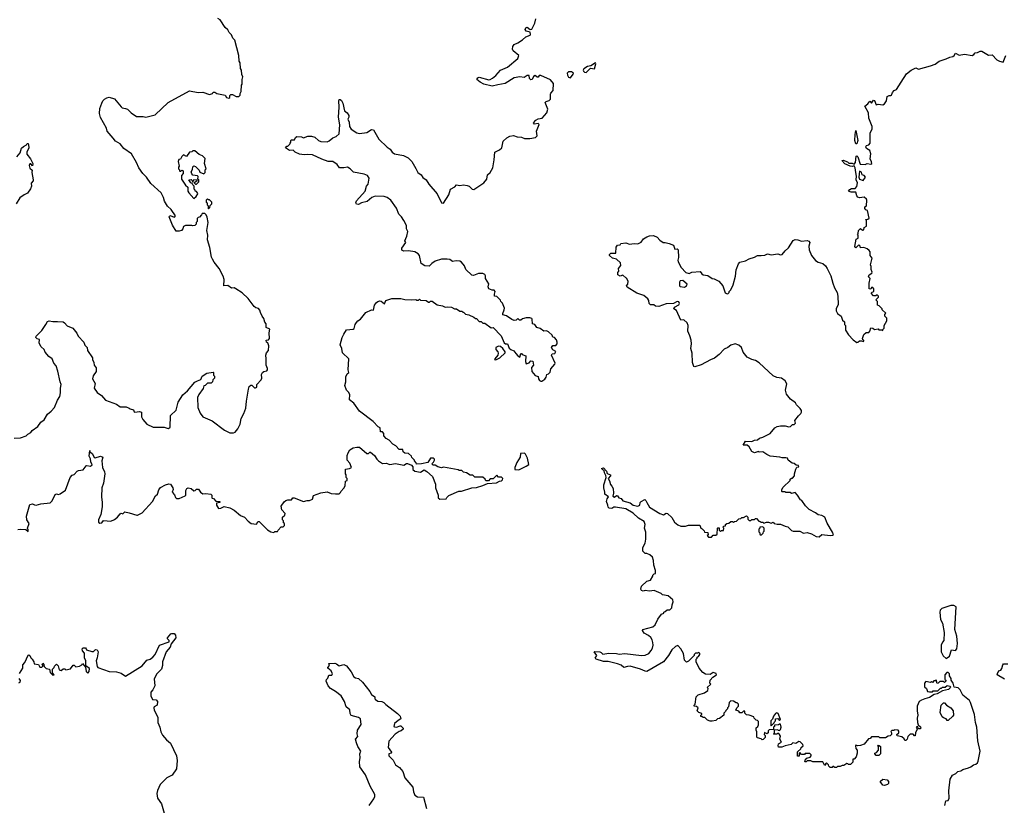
# Model space of a CAD drawing. Extents: x 2293878 to 2522763, y 823964 to 1006972.
# Tile 260 of 407: x 2380495 to 2391186, y 966138 to 974664. Entities that reach past the tile are written whole.
import ezdxf

# ---------------------------------------------------------------- set-up
doc = ezdxf.new("R2010")
doc.units = 0

msp = doc.modelspace()

# ---------------------------------------------------------------- linework, layer by layer
at = {"layer": '0CON20XD'}
for points in [[(2380435, 970123), (2380505, 970127), (2380565, 970147), (2380584, 970166), (2380616, 970184), (2380632, 970205), (2380690, 970250), (2380724, 970296), (2380759, 970321), (2380795, 970383), (2380838, 970415), (2380873, 970457), (2380904, 970535), (2380931, 970575), (2380939, 970615), (2380937, 970665), (2380946, 970705), (2380934, 970735), (2380910, 970850), (2380889, 970909), (2380865, 970938), (2380847, 970985), (2380810, 971010), (2380773, 971055), (2380762, 971085), (2380727, 971115), (2380708, 971155), (2380710, 971195), (2380685, 971200), (2380670, 971215), (2380675, 971230), (2380735, 971292), (2380758, 971325), (2380780, 971355), (2380795, 971390), (2380815, 971397), (2380855, 971388), (2380905, 971390), (2380965, 971384), (2380983, 971375), (2381011, 971341), (2381070, 971315), (2381115, 971262), (2381131, 971231), (2381191, 971165), (2381203, 971133), (2381226, 971106), (2381232, 971075), (2381284, 970995), (2381286, 970975), (2381301, 970945), (2381302, 970915), (2381326, 970886), (2381324, 970846), (2381292, 970798), (2381286, 970765), (2381314, 970715), (2381304, 970664), (2381335, 970620), (2381384, 970584), (2381425, 970536), (2381545, 970491), (2381585, 970464), (2381651, 970461), (2381685, 970450), (2381695, 970440), (2381729, 970429), (2381737, 970407), (2381744, 970404), (2381795, 970412), (2381816, 970406), (2381818, 970355), (2381832, 970325), (2381875, 970273), (2381945, 970243), (2382063, 970243), (2382095, 970230), (2382112, 970228), (2382127, 970243), (2382133, 970367), (2382195, 970428), (2382216, 970514), (2382266, 970594), (2382317, 970635), (2382395, 970729), (2382425, 970746), (2382462, 970758), (2382475, 970797), (2382525, 970828), (2382595, 970840), (2382600, 970835), (2382600, 970805), (2382610, 970795), (2382610, 970775), (2382593, 970757), (2382588, 970735), (2382575, 970720), (2382535, 970720), (2382510, 970695), (2382495, 970690), (2382487, 970663), (2382440, 970595), (2382427, 970565), (2382429, 970455), (2382454, 970395), (2382483, 970355), (2382585, 970312), (2382720, 970210), (2382755, 970190), (2382775, 970181), (2382815, 970180), (2382835, 970188), (2382863, 970225), (2382887, 970275), (2382900, 970335), (2382928, 970392), (2382952, 970448), (2382957, 970523), (2382978, 970655), (2382988, 970685), (2383003, 970697), (2383015, 970698), (2383045, 970670), (2383055, 970668), (2383070, 970675), (2383070, 970705), (2383118, 970755), (2383123, 970775), (2383122, 970815), (2383132, 970835), (2383145, 970848), (2383177, 970853), (2383187, 970863), (2383187, 970877), (2383170, 970915), (2383172, 970985), (2383168, 971025), (2383173, 971047), (2383196, 971074), (2383200, 971125), (2383188, 971158), (2383173, 971163), (2383170, 971185), (2383195, 971190), (2383207, 971203), (2383202, 971265), (2383210, 971305), (2383170, 971325), (2383170, 971365), (2383155, 971380), (2383145, 971420), (2383128, 971445), (2383108, 971485), (2383102, 971512), (2383089, 971529), (2383058, 971538), (2383041, 971551), (2382975, 971640), (2382911, 971701), (2382842, 971745), (2382825, 971753), (2382795, 971751), (2382755, 971780), (2382710, 971775), (2382716, 971844), (2382705, 971880), (2382662, 971965), (2382605, 972032), (2382587, 972065), (2382577, 972087), (2382561, 972191), (2382533, 972277), (2382538, 972325), (2382528, 972375), (2382542, 972465), (2382532, 972522), (2382518, 972548), (2382505, 972560), (2382475, 972560), (2382470, 972545), (2382448, 972522), (2382432, 972518), (2382420, 972505), (2382420, 972475), (2382410, 972465), (2382410, 972445), (2382398, 972432), (2382375, 972428), (2382365, 972432), (2382295, 972432), (2382275, 972420), (2382267, 972393), (2382250, 972375), (2382225, 972368), (2382195, 972370), (2382153, 972433), (2382118, 972525), (2382125, 972538), (2382175, 972523), (2382186, 972535), (2382141, 972605), (2382100, 972640), (2382066, 972696), (2382056, 972735), (2382030, 972785), (2381917, 972885), (2381871, 972955), (2381831, 972995), (2381788, 973058), (2381764, 973115), (2381708, 973208), (2381625, 973266), (2381586, 973316), (2381535, 973346), (2381508, 973379), (2381444, 973455), (2381436, 973486), (2381372, 973602), (2381361, 973645), (2381365, 973700), (2381385, 973760), (2381398, 973785), (2381415, 973802), (2381440, 973815), (2381465, 973823), (2381524, 973804), (2381595, 973718), (2381608, 973708), (2381645, 973702), (2381665, 973692), (2381705, 973653), (2381762, 973612), (2381835, 973613), (2381865, 973607), (2381965, 973632), (2382106, 973764), (2382337, 973893), (2382434, 973876), (2382485, 973877), (2382556, 973854), (2382590, 973865), (2382595, 973878), (2382615, 973878), (2382635, 973862), (2382724, 973844), (2382741, 973821), (2382764, 973814), (2382775, 973820), (2382778, 973842), (2382788, 973852), (2382805, 973852), (2382845, 973832), (2382865, 973830), (2382875, 973830), (2382890, 973845), (2382890, 973865), (2382900, 973885), (2382902, 973955), (2382910, 973965), (2382910, 974015), (2382918, 974045), (2382908, 974068), (2382902, 974115), (2382892, 974135), (2382888, 974195), (2382878, 974215), (2382876, 974276), (2382832, 974442), (2382810, 974465), (2382795, 974500), (2382770, 974525), (2382756, 974556), (2382725, 974580), (2382673, 974663), (2382645, 974678)], [(2384317, 972733), (2384268, 972692), (2384205, 972676), (2384175, 972658), (2384152, 972662), (2384144, 972675), (2384153, 972697), (2384245, 972802), (2384262, 972858), (2384280, 972880), (2384291, 972945), (2384272, 972975), (2384235, 972989), (2384118, 973008), (2384082, 973045), (2384055, 973063), (2384014, 973056), (2383968, 973058), (2383942, 973092), (2383895, 973124), (2383845, 973127), (2383775, 973149), (2383675, 973197), (2383625, 973203), (2383584, 973196), (2383533, 973205), (2383486, 973225), (2383465, 973248), (2383424, 973244), (2383382, 973272), (2383395, 973290), (2383405, 973290), (2383428, 973312), (2383430, 973325), (2383440, 973335), (2383440, 973355), (2383445, 973360), (2383478, 973362), (2383488, 973385), (2383505, 973398), (2383553, 973393), (2383575, 973382), (2383625, 973400), (2383665, 973400), (2383700, 973390), (2383740, 973355), (2383765, 973344), (2383835, 973340), (2383855, 973348), (2383896, 973384), (2383930, 973395), (2383963, 973425), (2383971, 973525), (2383958, 973605), (2383964, 973715), (2383960, 973785), (2383965, 973800), (2383975, 973800), (2383989, 973789), (2384005, 973760), (2384022, 973675), (2384052, 973655), (2384068, 973625), (2384067, 973605), (2384058, 973585), (2384074, 973554), (2384076, 973505), (2384095, 973475), (2384155, 973438), (2384185, 973430), (2384265, 973440), (2384315, 973474), (2384335, 973470), (2384395, 973366), (2384485, 973281), (2384518, 973258), (2384539, 973225), (2384565, 973209), (2384662, 973192), (2384714, 973164), (2384754, 973124), (2384795, 973048), (2384816, 973006), (2384855, 972980), (2384872, 972952), (2384907, 972925), (2384938, 972878), (2385026, 972775), (2385075, 972677), (2385095, 972674), (2385155, 972765), (2385174, 972825), (2385219, 972851), (2385239, 972871), (2385275, 972866), (2385315, 972871), (2385355, 972864), (2385376, 972856), (2385408, 972825), (2385425, 972821), (2385535, 972894), (2385567, 972935), (2385575, 972982), (2385603, 973005), (2385632, 973058), (2385648, 973145), (2385654, 973225), (2385705, 973252), (2385730, 973275), (2385743, 973345), (2385785, 973383), (2385815, 973400), (2385855, 973407), (2385895, 973393), (2385942, 973388), (2385976, 973376), (2386034, 973376), (2386095, 973387), (2386113, 973405), (2386107, 973455), (2386136, 973526), (2386125, 973538), (2386085, 973532), (2386072, 973545), (2386100, 973575), (2386125, 973590), (2386168, 973595), (2386217, 973653), (2386228, 973695), (2386202, 973765), (2386213, 973777), (2386245, 973788), (2386257, 973803), (2386258, 973855), (2386262, 973868), (2386286, 973895), (2386292, 973972), (2386260, 974010), (2386155, 974059), (2386135, 974058), (2386125, 974042), (2386115, 974042), (2386093, 974057), (2386073, 974047), (2386060, 974015), (2386045, 974012), (2386030, 974025), (2386028, 974058), (2386005, 974060), (2385973, 974037), (2385926, 974046), (2385865, 974034), (2385765, 973971), (2385685, 973959), (2385625, 973942), (2385536, 973965), (2385495, 973986), (2385459, 974015), (2385471, 974035), (2385485, 974040), (2385589, 974011), (2385605, 974014), (2385629, 974031), (2385663, 974057), (2385715, 974115), (2385790, 974150), (2385902, 974245), (2385914, 974275), (2385854, 974325), (2385847, 974345), (2385849, 974375), (2385865, 974396), (2385905, 974413), (2385955, 974446), (2385990, 974480), (2386038, 974495), (2386042, 974505), (2386038, 974528), (2385995, 974540), (2385983, 974557), (2385990, 974575), (2386005, 974582), (2386038, 974558), (2386055, 974562), (2386090, 974625), (2386100, 974675)], [(2387205, 972233), (2387241, 972249), (2387268, 972285), (2387303, 972307), (2387335, 972320), (2387375, 972322), (2387417, 972305), (2387445, 972272), (2387480, 972245), (2387505, 972246), (2387546, 972236), (2387595, 972218), (2387610, 972175), (2387635, 972176), (2387646, 972165), (2387649, 972085), (2387642, 972055), (2387644, 972035), (2387676, 971976), (2387729, 971919), (2387765, 971908), (2387794, 971926), (2387885, 971932), (2387902, 971905), (2387915, 971897), (2387965, 971887), (2388015, 971854), (2388035, 971851), (2388085, 971828), (2388129, 971775), (2388155, 971700), (2388175, 971690), (2388188, 971692), (2388200, 971705), (2388200, 971715), (2388217, 971733), (2388242, 971785), (2388268, 971882), (2388275, 971950), (2388298, 972015), (2388315, 972032), (2388375, 972048), (2388415, 972068), (2388475, 972086), (2388506, 972104), (2388546, 972104), (2388585, 972110), (2388615, 972122), (2388655, 972114), (2388725, 972124), (2388755, 972114), (2388775, 972115), (2388808, 972155), (2388843, 972187), (2388895, 972268), (2388915, 972280), (2388945, 972276), (2388985, 972261), (2389045, 972269), (2389065, 972262), (2389073, 972245), (2389062, 972205), (2389066, 972165), (2389092, 972105), (2389135, 972052), (2389165, 972034), (2389215, 972018), (2389245, 971992), (2389264, 971965), (2389301, 971885), (2389324, 971805), (2389342, 971755), (2389370, 971705), (2389379, 971665), (2389382, 971575), (2389360, 971525), (2389360, 971505), (2389376, 971476), (2389416, 971446), (2389430, 971405), (2389450, 971385), (2389450, 971355), (2389460, 971345), (2389460, 971295), (2389494, 971245), (2389545, 971190), (2389585, 971162), (2389597, 971163), (2389615, 971180), (2389635, 971180), (2389655, 971170), (2389660, 971175), (2389660, 971185), (2389650, 971190), (2389646, 971205), (2389661, 971249), (2389685, 971270), (2389715, 971270), (2389727, 971283), (2389735, 971320), (2389757, 971317), (2389775, 971302), (2389815, 971310), (2389825, 971300), (2389855, 971300), (2389868, 971292), (2389870, 971305), (2389880, 971315), (2389880, 971345), (2389910, 971395), (2389910, 971425), (2389890, 971445), (2389890, 971465), (2389898, 971478), (2389860, 971515), (2389860, 971525), (2389828, 971558), (2389810, 971565), (2389810, 971605), (2389790, 971625), (2389818, 971652), (2389820, 971665), (2389805, 971680), (2389792, 971668), (2389765, 971668), (2389740, 971695), (2389752, 971708), (2389770, 971715), (2389770, 971745), (2389758, 971758), (2389742, 971758), (2389735, 971740), (2389720, 971745), (2389720, 971805), (2389728, 971855), (2389710, 971875), (2389718, 971895), (2389746, 971914), (2389752, 971925), (2389740, 971955), (2389740, 971985), (2389732, 972005), (2389750, 972075), (2389728, 972105), (2389728, 972145), (2389719, 972159), (2389695, 972178), (2389662, 972192), (2389625, 972190), (2389620, 972205), (2389605, 972220), (2389575, 972190), (2389564, 972204), (2389578, 972282), (2389598, 972295), (2389598, 972325), (2389590, 972335), (2389598, 972345), (2389603, 972377), (2389625, 972400), (2389645, 972380), (2389660, 972385), (2389665, 972410), (2389690, 972425), (2389690, 972485), (2389680, 972495), (2389705, 972500), (2389718, 972512), (2389700, 972595), (2389682, 972602), (2389670, 972615), (2389670, 972635), (2389690, 972645), (2389692, 972705), (2389688, 972715), (2389665, 972738), (2389615, 972732), (2389595, 972740), (2389584, 972754), (2389575, 972792), (2389523, 972794), (2389494, 972804), (2389507, 972823), (2389525, 972831), (2389565, 972831), (2389586, 972855), (2389593, 972895), (2389576, 972925), (2389580, 972965), (2389573, 973007), (2389565, 973055), (2389555, 973078), (2389535, 973071), (2389513, 973073), (2389455, 973100), (2389422, 973135), (2389435, 973140), (2389482, 973121), (2389498, 973108), (2389535, 973106), (2389555, 973096), (2389570, 973115), (2389578, 973182), (2389585, 973188), (2389596, 973175), (2389620, 973095), (2389676, 973094), (2389695, 973102), (2389735, 973098), (2389746, 973104), (2389745, 973120), (2389728, 973155), (2389737, 973207), (2389724, 973244), (2389690, 973265), (2389682, 973285), (2389691, 973299), (2389715, 973308), (2389729, 973325), (2389729, 973435), (2389752, 973475), (2389752, 973505), (2389714, 973595), (2389710, 973655), (2389673, 973727), (2389705, 973750), (2389725, 973780), (2389745, 973760), (2389765, 973790), (2389778, 973788), (2389795, 973740), (2389815, 973748), (2389865, 973742), (2389885, 973752), (2389908, 973785), (2389915, 973830), (2389935, 973842), (2389955, 973840), (2389960, 973845), (2389970, 973875), (2389990, 973895), (2390015, 973908), (2390065, 973988), (2390125, 974078), (2390175, 974116), (2390225, 974142), (2390255, 974128), (2390385, 974162), (2390435, 974182), (2390478, 974215), (2390555, 974239), (2390595, 974259), (2390626, 974264), (2390640, 974275), (2390655, 974302), (2390695, 974280), (2390755, 974290), (2390835, 974276), (2390854, 974286), (2390870, 974305), (2390895, 974307), (2390925, 974322), (2390943, 974323), (2391015, 974278), (2391055, 974282), (2391105, 974228), (2391133, 974213), (2391175, 974202), (2391201, 974275)], [(2386645, 974091), (2386693, 974137), (2386735, 974132), (2386750, 974185), (2386746, 974196), (2386695, 974162), (2386660, 974155), (2386620, 974130), (2386614, 974116), (2386616, 974105), (2386628, 974095), (2386645, 974091)], [(2386475, 974032), (2386506, 974074), (2386508, 974085), (2386488, 974098), (2386455, 974100), (2386440, 974085), (2386442, 974062), (2386455, 974040), (2386475, 974032)], [(2389585, 973317), (2389575, 973317), (2389563, 973355), (2389565, 973420), (2389575, 973462), (2389596, 973355), (2389585, 973317)], [(2380464, 973175), (2380501, 973219), (2380515, 973270), (2380535, 973288), (2380570, 973305), (2380575, 973320), (2380585, 973320), (2380592, 973305), (2380593, 973275), (2380574, 973225), (2380574, 973204), (2380612, 973155), (2380637, 973105), (2380635, 973080), (2380615, 973100), (2380605, 973100), (2380597, 973083), (2380605, 973052), (2380632, 973032), (2380628, 973005), (2380640, 972925), (2380640, 972915), (2380621, 972889), (2380623, 972857), (2380612, 972828), (2380578, 972782), (2380542, 972765), (2380495, 972730), (2380458, 972665)], [(2382385, 972723), (2382412, 972745), (2382428, 972775), (2382427, 972787), (2382415, 972800), (2382400, 972805), (2382400, 972815), (2382390, 972825), (2382388, 972858), (2382373, 972873), (2382368, 972888), (2382354, 972894), (2382330, 972925), (2382355, 972930), (2382368, 972918), (2382375, 972900), (2382385, 972930), (2382418, 972928), (2382418, 972912), (2382390, 972895), (2382405, 972880), (2382415, 972880), (2382440, 972905), (2382440, 972925), (2382430, 972935), (2382432, 972962), (2382425, 972970), (2382375, 972978), (2382363, 972993), (2382357, 973015), (2382372, 973038), (2382373, 973067), (2382385, 973077), (2382405, 973070), (2382443, 973033), (2382451, 973011), (2382495, 972990), (2382510, 973005), (2382510, 973035), (2382518, 973045), (2382502, 973105), (2382508, 973158), (2382478, 973188), (2382445, 973200), (2382395, 973240), (2382375, 973240), (2382365, 973230), (2382340, 973225), (2382305, 973180), (2382273, 973197), (2382255, 973180), (2382239, 973151), (2382224, 973146), (2382214, 973126), (2382228, 973075), (2382220, 973065), (2382220, 973045), (2382230, 973035), (2382230, 973025), (2382235, 973020), (2382245, 973020), (2382255, 973030), (2382270, 973025), (2382270, 972995), (2382250, 972975), (2382252, 972935), (2382295, 972870), (2382320, 972845), (2382322, 972805), (2382330, 972785), (2382385, 972723)], [(2389655, 972918), (2389677, 972957), (2389665, 972972), (2389642, 972982), (2389635, 973010), (2389615, 973020), (2389606, 972955), (2389610, 972945), (2389615, 972932), (2389655, 972918)], [(2380475, 969130), (2380505, 969136), (2380562, 969132), (2380585, 969110), (2380587, 969127), (2380580, 969145), (2380598, 969195), (2380574, 969235), (2380568, 969275), (2380605, 969402), (2380635, 969410), (2380655, 969399), (2380675, 969396), (2380725, 969409), (2380825, 969420), (2380846, 969444), (2380879, 969511), (2380895, 969518), (2380915, 969513), (2380935, 969517), (2380992, 969558), (2381043, 969695), (2381065, 969722), (2381085, 969730), (2381117, 969763), (2381135, 969772), (2381185, 969780), (2381215, 969823), (2381225, 969827), (2381265, 969819), (2381282, 969835), (2381268, 969865), (2381265, 969898), (2381249, 969929), (2381255, 969990), (2381256, 969975), (2381282, 969955), (2381305, 969916), (2381315, 969909), (2381373, 969927), (2381398, 969918), (2381387, 969877), (2381394, 969806), (2381416, 969756), (2381419, 969735), (2381403, 969635), (2381386, 969585), (2381383, 969485), (2381392, 969425), (2381391, 969379), (2381374, 969296), (2381349, 969235), (2381352, 969212), (2381365, 969200), (2381385, 969202), (2381405, 969228), (2381483, 969223), (2381525, 969240), (2381557, 969265), (2381585, 969300), (2381595, 969307), (2381615, 969302), (2381635, 969322), (2381685, 969313), (2381765, 969286), (2381775, 969286), (2381826, 969314), (2381936, 969435), (2381970, 969495), (2381990, 969515), (2382007, 969563), (2382024, 969586), (2382078, 969615), (2382115, 969628), (2382133, 969623), (2382157, 969585), (2382161, 969565), (2382152, 969535), (2382176, 969506), (2382187, 969477), (2382198, 969468), (2382225, 969468), (2382290, 969495), (2382300, 969505), (2382298, 969555), (2382308, 969575), (2382325, 969583), (2382355, 969577), (2382385, 969552), (2382400, 969555), (2382415, 969570), (2382435, 969570), (2382458, 969535), (2382485, 969518), (2382515, 969522), (2382570, 969515), (2382580, 969505), (2382580, 969475), (2382585, 969470), (2382598, 969468), (2382625, 969440), (2382668, 969435), (2382667, 969423), (2382632, 969418), (2382632, 969395), (2382655, 969360), (2382677, 969363), (2382715, 969380), (2382775, 969368), (2382825, 969342), (2382892, 969282), (2382935, 969267), (2382975, 969222), (2383008, 969198), (2383065, 969188), (2383080, 969215), (2383085, 969220), (2383095, 969218), (2383185, 969128), (2383220, 969105), (2383255, 969100), (2383265, 969110), (2383295, 969110), (2383300, 969125), (2383335, 969160), (2383355, 969160), (2383370, 969175), (2383370, 969195), (2383360, 969205), (2383360, 969225), (2383350, 969235), (2383350, 969265), (2383373, 969287), (2383378, 969305), (2383340, 969345), (2383333, 969385), (2383367, 969433), (2383384, 969446), (2383405, 969453), (2383445, 969453), (2383462, 969475), (2383474, 969476), (2383575, 969436), (2383615, 969447), (2383643, 969447), (2383675, 969460), (2383685, 969500), (2383765, 969530), (2383835, 969542), (2383875, 969522), (2383925, 969518), (2383965, 969520), (2383978, 969532), (2383980, 969545), (2384015, 969580), (2384028, 969605), (2384033, 969657), (2384050, 969665), (2384050, 969685), (2384040, 969695), (2384040, 969725), (2384032, 969735), (2384032, 969785), (2384077, 969793), (2384098, 969805), (2384081, 969851), (2384050, 969885), (2384052, 969935), (2384061, 969965), (2384080, 969995), (2384115, 970016), (2384155, 970026), (2384185, 970026), (2384265, 969958), (2384282, 969958), (2384295, 969970), (2384305, 969970), (2384348, 969935), (2384372, 969895), (2384392, 969875), (2384435, 969848), (2384475, 969850), (2384515, 969838), (2384575, 969847), (2384665, 969830), (2384693, 969847), (2384705, 969848), (2384748, 969828), (2384762, 969812), (2384764, 969784), (2384786, 969766), (2384845, 969752), (2384885, 969778), (2384915, 969762), (2384978, 969705), (2385008, 969625), (2385008, 969585), (2385040, 969505), (2385040, 969475), (2385055, 969460), (2385127, 969463), (2385132, 969478), (2385155, 969500), (2385263, 969547), (2385292, 969548), (2385405, 969582), (2385455, 969588), (2385525, 969608), (2385575, 969630), (2385672, 969638), (2385703, 969657), (2385725, 969660), (2385738, 969672), (2385740, 969685), (2385725, 969700), (2385695, 969700), (2385675, 969720), (2385635, 969680), (2385605, 969680), (2385585, 969660), (2385555, 969660), (2385548, 969678), (2385525, 969700), (2385435, 969700), (2385415, 969720), (2385385, 969720), (2385347, 969747), (2385313, 969753), (2385295, 969770), (2385265, 969770), (2385255, 969780), (2385095, 969808), (2385075, 969802), (2385035, 969812), (2385005, 969830), (2384985, 969830), (2384970, 969845), (2384988, 969862), (2384997, 969883), (2385000, 969895), (2384987, 969907), (2384954, 969906), (2384925, 969860), (2384856, 969844), (2384802, 969842), (2384800, 969855), (2384780, 969875), (2384780, 969885), (2384752, 969912), (2384748, 969928), (2384718, 969958), (2384675, 969960), (2384660, 969975), (2384655, 970000), (2384615, 970000), (2384579, 970039), (2384545, 970058), (2384505, 970102), (2384475, 970118), (2384448, 970148), (2384450, 970175), (2384435, 970190), (2384412, 970192), (2384408, 970235), (2384387, 970247), (2384333, 970305), (2384186, 970415), (2384123, 970503), (2384075, 970540), (2384078, 970595), (2384065, 970622), (2384044, 970644), (2384026, 970695), (2384036, 970735), (2384035, 970790), (2384049, 970821), (2384068, 970835), (2384062, 970865), (2384068, 970985), (2383999, 971049), (2383994, 971095), (2383974, 971135), (2383997, 971215), (2384015, 971250), (2384045, 971299), (2384115, 971307), (2384125, 971313), (2384136, 971355), (2384151, 971379), (2384165, 971397), (2384196, 971414), (2384252, 971485), (2384315, 971517), (2384338, 971512), (2384349, 971565), (2384368, 971595), (2384385, 971607), (2384405, 971612), (2384419, 971609), (2384455, 971580), (2384472, 971615), (2384535, 971640), (2384635, 971639), (2384675, 971629), (2384745, 971624), (2384795, 971628), (2384805, 971620), (2384825, 971620), (2384835, 971630), (2384845, 971620), (2384907, 971617), (2384935, 971600), (2384945, 971600), (2384955, 971610), (2384975, 971610), (2385028, 971568), (2385085, 971560), (2385115, 971543), (2385135, 971548), (2385185, 971543), (2385215, 971528), (2385236, 971526), (2385275, 971500), (2385295, 971500), (2385305, 971490), (2385315, 971490), (2385335, 971470), (2385372, 971462), (2385427, 971437), (2385445, 971420), (2385455, 971420), (2385485, 971390), (2385505, 971390), (2385525, 971370), (2385545, 971370), (2385615, 971320), (2385635, 971322), (2385722, 971232), (2385757, 971157), (2385768, 971148), (2385790, 971145), (2385811, 971101), (2385826, 971086), (2385859, 971069), (2385882, 971042), (2385902, 971015), (2385925, 971000), (2385935, 971040), (2385945, 971040), (2385952, 971032), (2385990, 971015), (2385988, 970955), (2385995, 970930), (2386025, 970940), (2386045, 970962), (2386065, 970960), (2386072, 970915), (2386052, 970888), (2386057, 970845), (2386093, 970803), (2386123, 970793), (2386127, 970765), (2386138, 970748), (2386155, 970740), (2386165, 970742), (2386195, 970763), (2386213, 970785), (2386220, 970815), (2386235, 970820), (2386255, 970840), (2386263, 970875), (2386307, 970925), (2386310, 970935), (2386270, 971025), (2386275, 971037), (2386307, 971043), (2386318, 971065), (2386282, 971082), (2386270, 971105), (2386282, 971128), (2386315, 971130), (2386330, 971145), (2386332, 971165), (2386325, 971190), (2386300, 971215), (2386285, 971220), (2386275, 971240), (2386237, 971277), (2386215, 971287), (2386185, 971283), (2386145, 971312), (2386110, 971325), (2386088, 971358), (2386062, 971362), (2386060, 971415), (2386055, 971420), (2386035, 971428), (2385995, 971427), (2385955, 971417), (2385935, 971402), (2385923, 971403), (2385905, 971420), (2385887, 971403), (2385865, 971400), (2385839, 971409), (2385782, 971452), (2385742, 971462), (2385740, 971475), (2385757, 971515), (2385758, 971535), (2385737, 971587), (2385720, 971605), (2385715, 971620), (2385675, 971660), (2385652, 971665), (2385650, 971685), (2385658, 971715), (2385648, 971728), (2385625, 971728), (2385590, 971745), (2385582, 971765), (2385587, 971797), (2385552, 971855), (2385552, 971885), (2385545, 971898), (2385525, 971908), (2385475, 971908), (2385422, 971888), (2385405, 971890), (2385340, 971955), (2385324, 971994), (2385293, 972033), (2385275, 972042), (2385235, 972048), (2385195, 972041), (2385165, 972060), (2385137, 972067), (2385074, 972066), (2385006, 972044), (2384971, 972019), (2384942, 971988), (2384895, 971992), (2384855, 972020), (2384836, 972105), (2384822, 972125), (2384785, 972144), (2384716, 972156), (2384665, 972154), (2384645, 972163), (2384644, 972185), (2384687, 972245), (2384678, 972265), (2384700, 972315), (2384709, 972365), (2384694, 972395), (2384695, 972430), (2384664, 972484), (2384640, 972525), (2384613, 972553), (2384585, 972620), (2384525, 972707), (2384484, 972734), (2384454, 972744), (2384355, 972749), (2384317, 972733)], [(2382545, 972610), (2382560, 972625), (2382562, 972648), (2382580, 972665), (2382580, 972685), (2382555, 972710), (2382545, 972710), (2382535, 972720), (2382520, 972705), (2382520, 972685), (2382530, 972675), (2382530, 972655), (2382540, 972645), (2382540, 972615), (2382545, 972610)], [(2388807, 966783), (2388771, 966769), (2388735, 966768), (2388730, 966785), (2388734, 966806), (2388768, 966825), (2388748, 966855), (2388757, 966887), (2388746, 966906), (2388725, 966920), (2388715, 966910), (2388685, 966910), (2388680, 966915), (2388690, 966925), (2388692, 966958), (2388725, 966960), (2388732, 966952), (2388745, 966950), (2388755, 966960), (2388762, 966985), (2388755, 967020), (2388745, 967020), (2388735, 967010), (2388692, 967008), (2388690, 966995), (2388680, 966985), (2388678, 966962), (2388632, 966958), (2388620, 966945), (2388620, 966925), (2388608, 966912), (2388582, 966928), (2388580, 966905), (2388590, 966895), (2388590, 966875), (2388568, 966852), (2388555, 966850), (2388545, 966860), (2388505, 966870), (2388498, 966878), (2388498, 966935), (2388490, 966955), (2388492, 966978), (2388510, 966995), (2388517, 967013), (2388517, 967047), (2388505, 967060), (2388492, 967062), (2388470, 967085), (2388467, 967097), (2388417, 967117), (2388385, 967120), (2388368, 967138), (2388368, 967158), (2388355, 967160), (2388335, 967140), (2388315, 967140), (2388305, 967160), (2388272, 967172), (2388283, 967197), (2388300, 967215), (2388300, 967235), (2388285, 967250), (2388275, 967250), (2388245, 967270), (2388218, 967272), (2388200, 967255), (2388190, 967205), (2388180, 967195), (2388180, 967185), (2388162, 967168), (2388160, 967155), (2388142, 967138), (2388140, 967115), (2388095, 967080), (2388073, 967077), (2388055, 967060), (2388015, 967050), (2387993, 967053), (2387963, 967063), (2387935, 967090), (2387915, 967090), (2387905, 967100), (2387892, 967102), (2387890, 967115), (2387900, 967125), (2387900, 967135), (2387870, 967145), (2387850, 967165), (2387860, 967195), (2387845, 967210), (2387820, 967215), (2387820, 967225), (2387830, 967235), (2387840, 967315), (2387863, 967337), (2387932, 967358), (2387966, 967384), (2387970, 967405), (2387960, 967415), (2387998, 967452), (2387990, 967465), (2387993, 967497), (2388022, 967528), (2388060, 967555), (2388058, 967568), (2388025, 967580), (2387992, 967558), (2387943, 967563), (2387911, 967581), (2387872, 967625), (2387840, 967695), (2387840, 967725), (2387850, 967735), (2387850, 967745), (2387865, 967752), (2387880, 967775), (2387880, 967785), (2387868, 967798), (2387855, 967790), (2387832, 967788), (2387820, 967775), (2387820, 967765), (2387758, 967702), (2387735, 967692), (2387713, 967715), (2387703, 967785), (2387675, 967838), (2387642, 967872), (2387615, 967862), (2387577, 967825), (2387541, 967765), (2387485, 967696), (2387305, 967592), (2387285, 967594), (2387235, 967616), (2387125, 967648), (2387095, 967646), (2387055, 967634), (2387025, 967658), (2386985, 967674), (2386885, 967698), (2386835, 967699), (2386754, 967724), (2386743, 967735), (2386760, 967765), (2386733, 967803), (2386735, 967808), (2386795, 967804), (2386808, 967798), (2386825, 967780), (2386892, 967788), (2386975, 967786), (2387005, 967777), (2387065, 967787), (2387245, 967763), (2387285, 967768), (2387325, 967784), (2387353, 967817), (2387365, 967842), (2387372, 967875), (2387371, 967905), (2387364, 967935), (2387349, 967959), (2387322, 967982), (2387276, 968006), (2387258, 968035), (2387262, 968045), (2387368, 968075), (2387393, 968097), (2387425, 968160), (2387465, 968212), (2387490, 968225), (2387490, 968235), (2387505, 968240), (2387525, 968260), (2387555, 968260), (2387577, 968283), (2387578, 968312), (2387590, 968345), (2387587, 968367), (2387535, 968412), (2387473, 968423), (2387460, 968435), (2387385, 968470), (2387335, 968462), (2387285, 968470), (2387265, 968462), (2387248, 968468), (2387238, 968485), (2387248, 968515), (2387305, 968570), (2387345, 968580), (2387370, 968625), (2387370, 968635), (2387385, 968650), (2387400, 968655), (2387400, 968685), (2387380, 968745), (2387378, 968795), (2387365, 968830), (2387336, 968856), (2387305, 968870), (2387285, 968870), (2387260, 968895), (2387260, 968935), (2387287, 968983), (2387292, 969025), (2387292, 969102), (2387278, 969145), (2387288, 969185), (2387275, 969217), (2387215, 969254), (2387155, 969309), (2387075, 969354), (2386965, 969373), (2386945, 969372), (2386925, 969360), (2386894, 969364), (2386884, 969374), (2386882, 969395), (2386867, 969435), (2386873, 969465), (2386887, 969485), (2386848, 969515), (2386850, 969535), (2386837, 969585), (2386839, 969615), (2386861, 969695), (2386859, 969719), (2386844, 969745), (2386840, 969770), (2386825, 969778), (2386812, 969795), (2386835, 969802), (2386867, 969765), (2386875, 969740), (2386910, 969725), (2386910, 969715), (2386883, 969685), (2386900, 969660), (2386909, 969619), (2386925, 969602), (2386937, 969575), (2386942, 969525), (2386935, 969492), (2386955, 969483), (2386975, 969500), (2386985, 969498), (2387002, 969475), (2387025, 969467), (2387044, 969444), (2387125, 969420), (2387155, 969396), (2387205, 969384), (2387228, 969395), (2387233, 969425), (2387242, 969435), (2387284, 969456), (2387295, 969447), (2387305, 969423), (2387335, 969372), (2387445, 969306), (2387485, 969290), (2387513, 969307), (2387530, 969305), (2387575, 969260), (2387605, 969210), (2387641, 969181), (2387675, 969168), (2387725, 969168), (2387755, 969180), (2387878, 969178), (2387890, 969145), (2387905, 969140), (2387928, 969118), (2387932, 969102), (2387968, 969098), (2387970, 969075), (2387960, 969065), (2387975, 969050), (2388005, 969050), (2388025, 969070), (2388055, 969070), (2388068, 969082), (2388070, 969145), (2388075, 969150), (2388088, 969148), (2388090, 969125), (2388105, 969110), (2388115, 969120), (2388135, 969120), (2388140, 969145), (2388130, 969155), (2388142, 969168), (2388158, 969172), (2388160, 969185), (2388172, 969198), (2388195, 969200), (2388215, 969220), (2388235, 969220), (2388245, 969212), (2388255, 969220), (2388278, 969222), (2388302, 969248), (2388325, 969250), (2388335, 969260), (2388355, 969260), (2388385, 969280), (2388400, 969265), (2388402, 969242), (2388415, 969230), (2388435, 969230), (2388445, 969240), (2388475, 969240), (2388485, 969250), (2388495, 969250), (2388522, 969222), (2388535, 969220), (2388545, 969210), (2388565, 969210), (2388575, 969200), (2388605, 969212), (2388625, 969212), (2388655, 969200), (2388675, 969210), (2388688, 969198), (2388718, 969188), (2388755, 969188), (2388805, 969168), (2388835, 969162), (2388875, 969122), (2388895, 969112), (2388965, 969112), (2389005, 969092), (2389045, 969100), (2389094, 969084), (2389144, 969054), (2389177, 969053), (2389205, 969078), (2389295, 969068), (2389325, 969070), (2389330, 969075), (2389322, 969102), (2389261, 969201), (2389237, 969265), (2389205, 969283), (2389165, 969292), (2389135, 969312), (2389067, 969347), (2389027, 969387), (2388988, 969445), (2388973, 969455), (2388942, 969505), (2388915, 969532), (2388875, 969522), (2388862, 969532), (2388815, 969532), (2388805, 969540), (2388775, 969540), (2388770, 969545), (2388770, 969565), (2388785, 969590), (2388860, 969665), (2388862, 969678), (2388875, 969690), (2388885, 969690), (2388907, 969713), (2388908, 969735), (2388923, 969787), (2388932, 969808), (2388955, 969810), (2388950, 969825), (2388925, 969830), (2388905, 969848), (2388882, 969852), (2388840, 969885), (2388830, 969905), (2388815, 969910), (2388775, 969908), (2388748, 969918), (2388645, 969928), (2388606, 969946), (2388565, 969976), (2388525, 969972), (2388515, 969978), (2388475, 969962), (2388445, 969978), (2388417, 970027), (2388395, 970048), (2388352, 970045), (2388375, 970090), (2388445, 970087), (2388475, 970102), (2388505, 970103), (2388526, 970124), (2388565, 970133), (2388642, 970175), (2388693, 970235), (2388721, 970249), (2388755, 970256), (2388805, 970256), (2388845, 970246), (2388865, 970250), (2388885, 970270), (2388905, 970272), (2388920, 970285), (2388912, 970315), (2388950, 970365), (2388975, 970390), (2388982, 970405), (2388982, 970422), (2388968, 970445), (2388928, 970485), (2388918, 970505), (2388865, 970547), (2388822, 970602), (2388809, 970645), (2388823, 970713), (2388808, 970745), (2388765, 970773), (2388715, 970780), (2388675, 970800), (2388525, 970940), (2388485, 970967), (2388445, 970977), (2388395, 971001), (2388352, 971055), (2388334, 971105), (2388305, 971133), (2388265, 971147), (2388215, 971131), (2388185, 971107), (2388145, 971087), (2388091, 971029), (2388040, 970990), (2387995, 970974), (2387895, 970917), (2387825, 970896), (2387815, 970899), (2387801, 970945), (2387796, 971045), (2387781, 971095), (2387789, 971145), (2387786, 971186), (2387773, 971235), (2387750, 971285), (2387753, 971345), (2387741, 971375), (2387705, 971407), (2387675, 971402), (2387625, 971510), (2387598, 971528), (2387604, 971546), (2387650, 971570), (2387658, 971585), (2387652, 971602), (2387635, 971606), (2387595, 971586), (2387515, 971580), (2387435, 971552), (2387400, 971555), (2387379, 971569), (2387345, 971569), (2387330, 971585), (2387326, 971615), (2387316, 971635), (2387272, 971672), (2387195, 971698), (2387090, 971760), (2387083, 971775), (2387097, 971795), (2387100, 971825), (2387085, 971860), (2387075, 971862), (2387045, 971890), (2387015, 971882), (2386990, 971895), (2386988, 971922), (2387000, 971935), (2386998, 971965), (2387022, 971998), (2387018, 972025), (2386976, 972066), (2386933, 972075), (2386900, 972105), (2386898, 972115), (2386915, 972130), (2386968, 972132), (2386973, 972197), (2386985, 972218), (2387015, 972220), (2387023, 972237), (2387075, 972244), (2387115, 972227), (2387165, 972236), (2387205, 972233)], [(2387715, 971761), (2387736, 971775), (2387743, 971795), (2387695, 971834), (2387668, 971832), (2387659, 971815), (2387660, 971775), (2387668, 971768), (2387715, 971761)], [(2385665, 970974), (2385708, 970995), (2385765, 971050), (2385765, 971060), (2385742, 971095), (2385715, 971118), (2385695, 971120), (2385664, 971105), (2385666, 971085), (2385688, 971058), (2385691, 971045), (2385687, 971023), (2385653, 970985), (2385652, 970975), (2385665, 970974)], [(2385915, 969780), (2385995, 969818), (2386022, 969838), (2386008, 969905), (2385988, 969948), (2385975, 969960), (2385932, 969958), (2385928, 969915), (2385893, 969857), (2385872, 969805), (2385872, 969782), (2385915, 969780)], [(2388545, 969070), (2388568, 969092), (2388570, 969105), (2388580, 969115), (2388580, 969145), (2388565, 969160), (2388532, 969158), (2388530, 969145), (2388520, 969135), (2388520, 969105), (2388530, 969095), (2388532, 969082), (2388545, 969070)], [(2390555, 967730), (2390590, 967755), (2390614, 967826), (2390655, 967818), (2390670, 967835), (2390676, 967895), (2390669, 967975), (2390650, 968045), (2390663, 968293), (2390638, 968308), (2390605, 968307), (2390508, 968275), (2390489, 968255), (2390484, 968236), (2390492, 968155), (2390516, 968115), (2390533, 968015), (2390528, 967925), (2390513, 967907), (2390500, 967875), (2390500, 967805), (2390522, 967762), (2390555, 967730)], [(2380493, 967567), (2380530, 967625), (2380528, 967662), (2380551, 967689), (2380585, 967766), (2380595, 967770), (2380606, 967765), (2380615, 967740), (2380632, 967725), (2380650, 967695), (2380652, 967672), (2380698, 967668), (2380715, 967638), (2380735, 967638), (2380748, 967652), (2380740, 967665), (2380745, 967680), (2380757, 967667), (2380760, 967645), (2380784, 967624), (2380820, 967615), (2380825, 967580), (2380855, 967550), (2380868, 967555), (2380850, 967575), (2380850, 967615), (2380870, 967635), (2380872, 967648), (2380895, 967670), (2380912, 967652), (2380925, 967610), (2380945, 967602), (2380965, 967620), (2380985, 967620), (2380995, 967610), (2381045, 967620), (2381075, 967660), (2381085, 967660), (2381105, 967642), (2381145, 967648), (2381168, 967662), (2381175, 967678), (2381208, 967638), (2381215, 967590), (2381235, 967573), (2381250, 967590), (2381254, 967624), (2381212, 967652), (2381213, 967705), (2381199, 967739), (2381200, 967790), (2381176, 967815), (2381172, 967835), (2381185, 967848), (2381208, 967848), (2381218, 967838), (2381220, 967825), (2381277, 967807), (2381295, 967808), (2381318, 967828), (2381336, 967826), (2381348, 967805), (2381337, 967737), (2381324, 967705), (2381336, 967645), (2381345, 967633), (2381465, 967592), (2381546, 967586), (2381595, 967572), (2381645, 967538), (2381825, 967653), (2381875, 967713), (2381910, 967725), (2381942, 967745), (2381967, 967775), (2382014, 967876), (2382116, 967914), (2382118, 967925), (2382100, 967945), (2382100, 967955), (2382135, 967998), (2382145, 968002), (2382171, 968001), (2382187, 967985), (2382190, 967955), (2382141, 967889), (2382127, 967853), (2382085, 967803), (2382047, 967695), (2382046, 967654), (2382034, 967616), (2381984, 967565), (2381955, 967510), (2381962, 967435), (2381939, 967391), (2381920, 967365), (2381920, 967325), (2381937, 967287), (2381975, 967282), (2381992, 967265), (2381988, 967225), (2381954, 967206), (2381950, 967195), (2381955, 967172), (2381996, 967096), (2381994, 967035), (2382018, 966985), (2382026, 966936), (2382045, 966900), (2382088, 966848), (2382133, 966813), (2382196, 966675), (2382206, 966625), (2382196, 966535), (2382149, 966465), (2382091, 966435), (2382021, 966365), (2381991, 966299), (2381984, 966265), (2381991, 966215), (2382034, 966155), (2382063, 966053)], [(2384288, 966135), (2384340, 966210), (2384350, 966235), (2384350, 966255), (2384302, 966345), (2384250, 966470), (2384189, 966555), (2384183, 966615), (2384192, 966655), (2384189, 966695), (2384200, 966725), (2384167, 966775), (2384152, 966815), (2384140, 966855), (2384168, 966885), (2384158, 966915), (2384162, 966955), (2384201, 967015), (2384196, 967075), (2384175, 967092), (2384094, 967114), (2384082, 967135), (2384078, 967175), (2384038, 967205), (2384021, 967265), (2383984, 967325), (2383924, 967374), (2383870, 967405), (2383843, 967433), (2383821, 967485), (2383827, 967505), (2383841, 967519), (2383851, 967549), (2383885, 967552), (2383892, 967565), (2383876, 967596), (2383840, 967625), (2383840, 967635), (2383860, 967655), (2383852, 967678), (2383915, 967679), (2383935, 967673), (2383965, 967653), (2384015, 967666), (2384042, 967652), (2384095, 967587), (2384124, 967534), (2384142, 967522), (2384175, 967513), (2384218, 967475), (2384298, 967375), (2384315, 967340), (2384350, 967315), (2384350, 967295), (2384358, 967285), (2384385, 967270), (2384426, 967266), (2384450, 967255), (2384471, 967231), (2384596, 967136), (2384626, 967106), (2384632, 967078), (2384605, 967058), (2384564, 967026), (2384558, 966995), (2384565, 966988), (2384585, 966987), (2384625, 967002), (2384635, 967000), (2384660, 966975), (2384658, 966965), (2384638, 966945), (2384615, 966940), (2384570, 966910), (2384504, 966835), (2384494, 966765), (2384532, 966715), (2384530, 966705), (2384502, 966695), (2384503, 966675), (2384549, 966629), (2384577, 966577), (2384620, 966550), (2384656, 966506), (2384677, 966435), (2384763, 966335), (2384770, 966285), (2384785, 966248), (2384815, 966231), (2384878, 966225), (2384911, 966105)], [(2391188, 967508), (2391108, 967555), (2391115, 967580), (2391135, 967600), (2391147, 967603), (2391158, 967622), (2391168, 967662), (2391178, 967672), (2391225, 967672)], [(2390540, 966135), (2390550, 966185), (2390575, 966190), (2390587, 966215), (2390583, 966295), (2390597, 966423), (2390624, 966466), (2390660, 966485), (2390680, 966505), (2390715, 966512), (2390735, 966528), (2390797, 966543), (2390823, 966557), (2390853, 966577), (2390877, 966583), (2390895, 966600), (2390903, 966617), (2390923, 966725), (2390899, 966839), (2390889, 966985), (2390872, 967035), (2390861, 967125), (2390819, 967255), (2390807, 967275), (2390735, 967332), (2390705, 967392), (2390685, 967413), (2390642, 967422), (2390630, 967465), (2390610, 967495), (2390610, 967515), (2390590, 967545), (2390590, 967565), (2390575, 967580), (2390562, 967578), (2390540, 967555), (2390540, 967505), (2390550, 967495), (2390550, 967485), (2390538, 967472), (2390525, 967480), (2390485, 967480), (2390468, 967462), (2390455, 967460), (2390445, 967500), (2390435, 967490), (2390422, 967488), (2390405, 967470), (2390395, 967480), (2390385, 967470), (2390335, 967480), (2390320, 967465), (2390320, 967425), (2390340, 967405), (2390350, 967375), (2390375, 967368), (2390405, 967370), (2390415, 967380), (2390465, 967380), (2390492, 967408), (2390505, 967410), (2390515, 967420), (2390545, 967420), (2390565, 967440), (2390595, 967430), (2390600, 967425), (2390598, 967412), (2390580, 967395), (2390515, 967380), (2390455, 967348), (2390425, 967340), (2390375, 967308), (2390322, 967292), (2390285, 967280), (2390262, 967265), (2390238, 967215), (2390238, 967165), (2390248, 967115), (2390240, 967085), (2390242, 967035), (2390252, 967012), (2390275, 966990), (2390278, 966975), (2390272, 966968), (2390258, 966968), (2390250, 966975), (2390248, 966988), (2390235, 966990), (2390230, 966985), (2390240, 966965), (2390220, 966925), (2390218, 966892), (2390212, 966892), (2390195, 966910), (2390165, 966910), (2390140, 966885), (2390130, 966855), (2390118, 966842), (2390105, 966840), (2390098, 966858), (2390072, 966882), (2390022, 966892), (2390020, 966905), (2390040, 966925), (2390042, 966942), (2390032, 966952), (2389995, 966958), (2389985, 966950), (2389965, 966950), (2389952, 966938), (2389960, 966925), (2389960, 966905), (2389948, 966892), (2389925, 966890), (2389895, 966870), (2389835, 966870), (2389825, 966880), (2389745, 966880), (2389728, 966862), (2389712, 966858), (2389665, 966802), (2389625, 966788), (2389595, 966782), (2389575, 966790), (2389570, 966785), (2389573, 966753), (2389588, 966735), (2389588, 966705), (2389578, 966665), (2389555, 966640), (2389542, 966638), (2389540, 966605), (2389515, 966580), (2389495, 966580), (2389488, 966588), (2389475, 966590), (2389445, 966570), (2389425, 966570), (2389405, 966560), (2389375, 966560), (2389365, 966550), (2389345, 966550), (2389335, 966560), (2389325, 966560), (2389315, 966550), (2389295, 966550), (2389282, 966562), (2389278, 966578), (2389255, 966600), (2389240, 966585), (2389248, 966572), (2389232, 966572), (2389215, 966610), (2389105, 966610), (2389085, 966620), (2389045, 966620), (2389035, 966610), (2389025, 966610), (2389020, 966615), (2389022, 966628), (2389042, 966648), (2389078, 966662), (2389090, 966675), (2389090, 966685), (2389075, 966700), (2389025, 966700), (2389015, 966690), (2388985, 966690), (2388965, 966710), (2388960, 966705), (2388958, 966672), (2388942, 966672), (2388942, 966718), (2388978, 966752), (2388980, 966765), (2389000, 966785), (2388998, 966798), (2388968, 966828), (2388955, 966830), (2388922, 966808), (2388890, 966815), (2388872, 966798), (2388807, 966783)], [(2380485, 967467), (2380499, 967475), (2380503, 967493), (2380490, 967515)], [(2390575, 967060), (2390565, 967060), (2390555, 967078), (2390525, 967088), (2390510, 967100), (2390488, 967145), (2390502, 967225), (2390525, 967250), (2390535, 967250), (2390558, 967225), (2390606, 967196), (2390631, 967165), (2390633, 967117), (2390628, 967105), (2390575, 967060)], [(2388655, 967000), (2388688, 967032), (2388690, 967045), (2388700, 967055), (2388702, 967078), (2388725, 967080), (2388745, 967060), (2388755, 967070), (2388730, 967135), (2388715, 967140), (2388702, 967135), (2388680, 967105), (2388668, 967072), (2388650, 967055), (2388650, 967005), (2388655, 967000)], [(2389825, 966680), (2389795, 966680), (2389780, 966695), (2389780, 966705), (2389798, 966712), (2389820, 966735), (2389820, 966775), (2389810, 966785), (2389815, 966790), (2389828, 966788), (2389840, 966775), (2389840, 966695), (2389825, 966680)], [(2389885, 966354), (2389865, 966358), (2389838, 966395), (2389865, 966422), (2389914, 966414), (2389927, 966395), (2389927, 966375), (2389918, 966365), (2389885, 966354)]]:
    msp.add_lwpolyline(points, dxfattribs=at)

doc.saveas('drawing.dxf')
